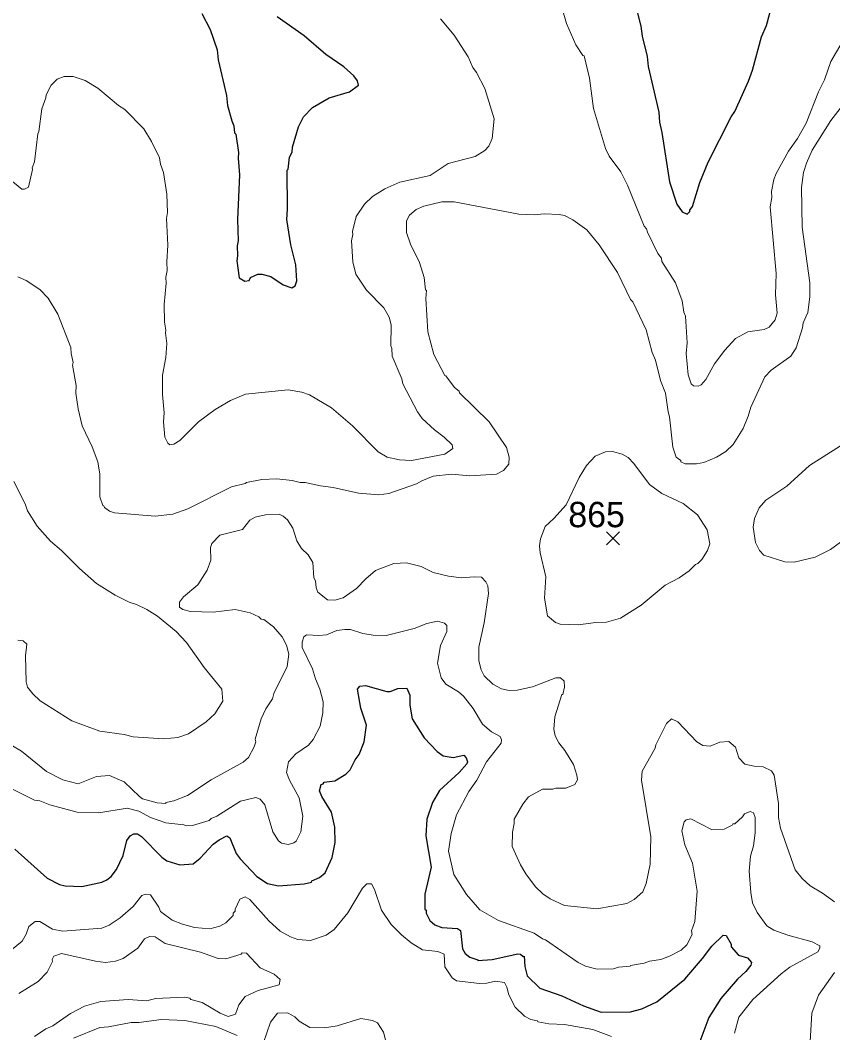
# Model space of a CAD drawing. Extents: x 265.7 to 292.1, y 7676.2 to 7704.2.
# Drawn here: x 267.857 to 270.421, y 7687.332 to 7690.525 of the extents above; entities that cross this region are included whole.
import ezdxf
from ezdxf.enums import TextEntityAlignment as Align

# ---------------------------------------------------------------- set-up
doc = ezdxf.new("R2010")
doc.units = 0
doc.header["$LTSCALE"] = 0.032
for name, color, linetype, lineweight in [('1', 7, 'Continuous', 25), ('2', 7, 'Continuous', 13), ('21', 7, 'Continuous', 25)]:
    doc.layers.add(name, color=color, linetype=linetype, lineweight=lineweight)
doc.layers.add('61', color=7, linetype='Continuous')

msp = doc.modelspace()

# ---------------------------------------------------------------- linework, layer by layer
at = {"layer": '1'}
for points in [[(270.1547, 7690.3321), (270.1675, 7690.3672), (270.1962, 7690.4726), (270.2114, 7690.5077), (270.2289, 7690.5747), (270.2417, 7690.6066), (270.2553, 7690.6864)], [(269.7749, 7690.6641), (269.8148, 7690.5061), (269.8196, 7690.4742), (269.8355, 7690.4103), (269.8387, 7690.3784), (269.8723, 7690.2348), (269.8738, 7690.2029), (269.8818, 7690.1709), (269.9058, 7690.0145), (269.9289, 7689.9443), (269.9457, 7689.9204), (269.9608, 7689.9132), (269.9696, 7689.9212), (269.9696, 7689.926), (269.9776, 7689.9371), (270.0015, 7690.0129), (270.0271, 7690.0768), (270.1005, 7690.2204), (270.1116, 7690.2364), (270.1547, 7690.3321)], [(268.4303, 7690.546), (268.4567, 7690.4949), (268.479, 7690.4311), (268.4822, 7690.3992), (268.5077, 7690.2874), (268.5117, 7690.2555), (268.5245, 7690.2076), (268.5317, 7690.1917), (268.5333, 7690.1693), (268.5373, 7690.1653), (268.546, 7690.1071), (268.5444, 7690.0895), (268.5492, 7690.0369), (268.5428, 7689.8964)], [(268.566, 7689.7017), (268.5796, 7689.7041), (268.5843, 7689.7129), (268.6067, 7689.7241), (268.6195, 7689.7241), (268.6482, 7689.7161), (268.6865, 7689.6905), (268.7144, 7689.681), (268.7248, 7689.6866), (268.7296, 7689.7033), (268.7264, 7689.7528), (268.7112, 7689.8166), (268.6984, 7689.8964), (268.7008, 7689.9284), (268.6992, 7690.052), (268.7024, 7690.0552), (268.7072, 7690.0927), (268.7152, 7690.1087), (268.7168, 7690.1247), (268.7352, 7690.1885), (268.7511, 7690.2204), (268.779, 7690.2491), (268.8317, 7690.2802), (268.8956, 7690.2986), (268.9243, 7690.3201), (268.9211, 7690.3337), (268.9099, 7690.3497), (268.878, 7690.3776), (268.8213, 7690.4167), (268.7535, 7690.4749), (268.6681, 7690.5348)], [(268.5428, 7689.8964), (268.5452, 7689.8294), (268.5413, 7689.8135), (268.5428, 7689.7815), (268.5405, 7689.7656), (268.5476, 7689.7121), (268.566, 7689.7017)], [(268.6035, 7687.8249), (268.637, 7687.8026), (268.6721, 7687.7954), (268.7535, 7687.801), (268.7759, 7687.8066), (268.7775, 7687.8106), (268.8014, 7687.8217), (268.8197, 7687.8361), (268.8413, 7687.884), (268.8509, 7687.9319), (268.8493, 7687.9797), (268.8389, 7688.0276), (268.8086, 7688.0771), (268.8014, 7688.0946), (268.8062, 7688.1146), (268.8126, 7688.1162), (268.8166, 7688.1218), (268.8493, 7688.1257), (268.8844, 7688.1473), (268.8979, 7688.1609), (268.9139, 7688.192), (268.9267, 7688.2087), (268.9426, 7688.2494), (268.9498, 7688.3021), (268.9315, 7688.3548), (268.9211, 7688.4154), (268.9283, 7688.4242), (268.9466, 7688.4266), (269.0137, 7688.4074), (269.024, 7688.4074), (269.0488, 7688.4178), (269.0767, 7688.4186), (269.0863, 7688.3963), (269.0863, 7688.3644), (269.0934, 7688.3221), (269.1317, 7688.2614), (269.1724, 7688.2183), (269.1916, 7688.2055), (269.2235, 7688.2), (269.257, 7688.2071), (269.2642, 7688.1991), (269.2682, 7688.1856), (269.2666, 7688.18), (269.2419, 7688.1521), (269.1796, 7688.0962), (269.1581, 7688.0579), (269.1397, 7688.0053), (269.1365, 7687.9526), (269.1541, 7687.8537), (269.1333, 7687.7683), (269.1341, 7687.7212), (269.1381, 7687.718), (269.1381, 7687.7092), (269.1493, 7687.6861), (269.1653, 7687.6725), (269.1876, 7687.6637), (269.2371, 7687.6605), (269.2467, 7687.6542), (269.253, 7687.5959), (269.261, 7687.5816), (269.2754, 7687.5704), (269.3009, 7687.5616), (269.3009, 7687.5592), (269.3456, 7687.5624), (269.427, 7687.5807), (269.435, 7687.5799), (269.4438, 7687.572), (269.4469, 7687.5736), (269.4493, 7687.5409), (269.4565, 7687.5113), (269.4964, 7687.4722), (269.5658, 7687.4483), (269.6345, 7687.4172), (269.6895, 7687.3972), (269.7829, 7687.398), (269.818, 7687.4076), (269.8659, 7687.4291), (269.9536, 7687.5009), (270.0095, 7687.5656), (270.039, 7687.6047), (270.0749, 7687.639), (270.0845, 7687.6382), (270.1005, 7687.6111), (270.1005, 7687.6031), (270.1236, 7687.5768), (270.1515, 7687.568), (270.1643, 7687.5528), (270.1619, 7687.5448), (270.1467, 7687.5249), (270.1196, 7687.5009), (270.0678, 7687.4395), (270.0294, 7687.3797), (270.0007, 7687.3047)], [(267.8407, 7687.9103), (267.942, 7687.8193), (267.9811, 7687.7994), (267.9987, 7687.7954), (268.0513, 7687.793), (268.1152, 7687.8066), (268.1311, 7687.8137), (268.1439, 7687.8241), (268.1614, 7687.8465), (268.1822, 7687.8904), (268.1933, 7687.9382), (268.2045, 7687.9526), (268.2157, 7687.959), (268.2277, 7687.959), (268.2396, 7687.951), (268.3043, 7687.8856), (268.3202, 7687.8744), (268.3609, 7687.8608), (268.4032, 7687.8648), (268.4248, 7687.8824), (268.4662, 7687.9263)], [(268.4662, 7687.9263), (268.4854, 7687.9406), (268.5093, 7687.9526), (268.5189, 7687.9462), (268.5389, 7687.8967), (268.5508, 7687.88), (268.6035, 7687.8249)]]:
    msp.add_lwpolyline(points, dxfattribs=at)
at = {"layer": '2'}
for points in [[(269.6097, 7690.447), (269.5802, 7690.5141), (269.5666, 7690.5619)], [(269.1836, 7690.5292), (269.2259, 7690.4774), (269.2706, 7690.4095), (269.285, 7690.3752), (269.2969, 7690.3593), (269.3225, 7690.3098), (269.3528, 7690.214), (269.3464, 7690.1518), (269.336, 7690.1278), (269.3233, 7690.1135), (269.2929, 7690.0951), (269.2068, 7690.0728), (269.1509, 7690.0345), (269.0552, 7690.0137), (269.0073, 7689.993), (268.969, 7689.969), (268.9434, 7689.9451), (268.9171, 7689.906), (268.9051, 7689.8581), (268.9067, 7689.8486), (268.9019, 7689.8294), (268.9067, 7689.7624), (268.9163, 7689.7241), (268.9498, 7689.673), (269.0041, 7689.6172), (269.0208, 7689.5884), (269.0272, 7689.5645), (269.0264, 7689.4975), (269.0296, 7689.4895), (269.0304, 7689.4655), (269.0607, 7689.3937), (269.0647, 7689.3778), (269.1102, 7689.29), (269.1254, 7689.2692), (269.1637, 7689.2333), (269.1948, 7689.2102), (269.2195, 7689.1854), (269.2219, 7689.1743), (269.1972, 7689.1567), (269.0919, 7689.136), (269.0536, 7689.1384), (269.0153, 7689.1471), (268.9865, 7689.1639), (268.9059, 7689.2453), (268.8397, 7689.302), (268.7695, 7689.3434), (268.7455, 7689.3522), (268.7025, 7689.3586), (268.5684, 7689.345), (268.5205, 7689.3259), (268.4726, 7689.2972), (268.42, 7689.2581), (268.3609, 7689.199), (268.3418, 7689.1878), (268.329, 7689.1862), (268.3234, 7689.191), (268.3138, 7689.2102), (268.3091, 7689.2581), (268.3114, 7689.2868), (268.3059, 7689.3442), (268.3067, 7689.4049), (268.317, 7689.4608)], [(270.4612, 7690.4734), (270.4149, 7690.3944), (270.3941, 7690.3369), (270.3758, 7690.2986), (270.3367, 7690.1997), (270.3095, 7690.1518), (270.2808, 7690.1119), (270.2417, 7690.0417), (270.2345, 7690.0225), (270.2274, 7689.9842), (270.2282, 7689.9651), (270.2234, 7689.9363), (270.2425, 7689.7257), (270.2401, 7689.6586), (270.2449, 7689.6012), (270.2393, 7689.5796), (270.2202, 7689.5565), (270.2042, 7689.5493), (270.1531, 7689.5421), (270.1132, 7689.5214), (270.0805, 7689.4847), (270.0478, 7689.4416), (270.0199, 7689.3921), (270.0055, 7689.3754), (269.9959, 7689.3706), (269.9808, 7689.3722), (269.9736, 7689.3778), (269.964, 7689.4065), (269.9584, 7689.4735), (269.9608, 7689.507), (269.956, 7689.5916), (269.9505, 7689.6044), (269.9457, 7689.6395), (269.9241, 7689.6969), (269.8818, 7689.764), (269.8802, 7689.7743), (269.8683, 7689.7895), (269.8356, 7689.8565), (269.8332, 7689.8669), (269.826, 7689.8757), (269.7725, 7690.005), (269.7518, 7690.0465), (269.7151, 7690.0959)], [(269.7151, 7690.0959), (269.7039, 7690.1199), (269.6656, 7690.2459), (269.6536, 7690.3417), (269.6361, 7690.4119), (269.6321, 7690.4135), (269.6097, 7690.447)], [(268.3178, 7689.6954), (268.317, 7689.7145), (268.321, 7689.7353), (268.3194, 7689.7624), (268.3226, 7689.815), (268.3186, 7689.8996), (268.3218, 7689.9188), (268.3202, 7689.9762), (268.3091, 7690.0441), (268.2995, 7690.0704), (268.2963, 7690.0911), (268.2715, 7690.1422), (268.2476, 7690.1821), (268.1878, 7690.2435), (268.1678, 7690.2555), (268.1024, 7690.3106), (268.0625, 7690.3345), (268.0242, 7690.3473), (267.9955, 7690.3473), (267.9739, 7690.3385), (267.9548, 7690.3194), (267.9388, 7690.289), (267.938, 7690.2795), (267.9252, 7690.2451), (267.9165, 7690.1741), (267.9125, 7690.1661), (267.9029, 7690.0784), (267.8949, 7690.0592), (267.8965, 7690.0544), (267.8837, 7689.9978), (267.871, 7689.9922), (267.8622, 7689.9922), (267.7872, 7690.0528)], [(270.4987, 7690.3162), (270.4141, 7690.2084), (270.3558, 7690.1151), (270.3375, 7690.0736), (270.3287, 7690.0449), (270.3215, 7689.997), (270.3239, 7689.8725), (270.3486, 7689.6969), (270.3486, 7689.6523), (270.3415, 7689.6028), (270.3271, 7689.5709), (270.3255, 7689.5549), (270.3048, 7689.4911), (270.288, 7689.4655), (270.2266, 7689.4208), (270.2066, 7689.4001), (270.1619, 7689.3044), (270.1539, 7689.2756), (270.138, 7689.2373), (270.1061, 7689.1863), (270.0829, 7689.1647), (270.0542, 7689.1463), (270.0143, 7689.1304), (269.9904, 7689.1256), (269.9553, 7689.1256), (269.9417, 7689.132), (269.9409, 7689.136), (269.9265, 7689.1472), (269.9161, 7689.1783), (269.9058, 7689.274), (269.901, 7689.29), (269.893, 7689.349), (269.877, 7689.3889), (269.8611, 7689.4528), (269.8507, 7689.4767), (269.8316, 7689.5485), (269.7901, 7689.6363), (269.7829, 7689.6443)], [(269.5579, 7689.9124), (269.51, 7689.914), (269.4781, 7689.9108), (269.4302, 7689.9132), (269.2259, 7689.9523), (269.1876, 7689.9515), (269.1302, 7689.9379), (269.1062, 7689.9276), (269.0855, 7689.91), (269.0759, 7689.8917), (269.0759, 7689.8549), (269.0887, 7689.8182), (269.1166, 7689.7608), (269.1317, 7689.7129), (269.1357, 7689.6746), (269.1389, 7689.6722), (269.1373, 7689.6475), (269.1429, 7689.5421), (269.1621, 7689.4703), (269.1964, 7689.4041), (269.2004, 7689.4033), (269.2275, 7689.3666), (269.2419, 7689.3546), (269.2427, 7689.3498), (269.3368, 7689.2581), (269.3911, 7689.1775), (269.3999, 7689.1464), (269.3983, 7689.1248), (269.3823, 7689.1049), (269.36, 7689.0929), (269.2754, 7689.0881), (269.2179, 7689.0937), (269.1605, 7689.0865), (269.1238, 7689.0721), (269.1078, 7689.0626), (269.02, 7689.0322), (268.9881, 7689.0282), (268.9243, 7689.033), (268.8445, 7689.0514), (268.8046, 7689.0562), (268.7567, 7689.0666), (268.7408, 7689.0665), (268.7152, 7689.0729), (268.6673, 7689.0785), (268.6195, 7689.0769), (268.5716, 7689.0674), (268.5668, 7689.0634), (268.5237, 7689.053), (268.3865, 7688.9844), (268.3386, 7688.9668), (268.2827, 7688.9612), (268.1551, 7688.9708), (268.1391, 7688.9764), (268.1231, 7688.9876), (268.1215, 7688.9931), (268.1183, 7688.9939), (268.1088, 7689.0219), (268.1088, 7689.0937), (268.1024, 7689.132), (268.084, 7689.1799), (268.0529, 7689.2453), (268.0401, 7689.2996), (268.033, 7689.349), (268.0338, 7689.373), (268.0226, 7689.4368), (268.0242, 7689.4448), (268.0178, 7689.4735), (268.017, 7689.4927), (267.9763, 7689.598), (267.9452, 7689.6483), (267.9197, 7689.6754), (267.8766, 7689.7041), (267.8502, 7689.7153)], [(269.7829, 7689.6443), (269.7414, 7689.7289), (269.6839, 7689.8166), (269.6448, 7689.8637), (269.6002, 7689.8956), (269.5738, 7689.9084), (269.5579, 7689.9124)], [(268.317, 7689.4608), (268.3194, 7689.5054), (268.3154, 7689.539), (268.317, 7689.5469), (268.3122, 7689.5725), (268.3114, 7689.6283), (268.3178, 7689.6954)], [(270.4452, 7688.879), (270.4133, 7688.8559), (270.3654, 7688.8312), (270.2984, 7688.816), (270.2696, 7688.8168), (270.2026, 7688.8375), (270.189, 7688.8527), (270.1763, 7688.8782), (270.1691, 7688.9261), (270.1739, 7688.9532), (270.1883, 7688.9868), (270.2098, 7689.0107), (270.276, 7689.0554), (270.347, 7689.12), (270.4452, 7689.1823)], [(267.8375, 7689.0698), (267.8726, 7688.9995), (267.8805, 7688.9772), (267.9109, 7688.9293), (267.9524, 7688.8814), (267.9875, 7688.8527), (268.0441, 7688.7953), (268.0984, 7688.7482), (268.1566, 7688.7115), (268.2013, 7688.6891), (268.2237, 7688.6827), (268.2572, 7688.6668), (268.2907, 7688.6452), (268.3498, 7688.5973), (268.3817, 7688.5622), (268.4375, 7688.484), (268.4934, 7688.4154), (268.4966, 7688.3779), (268.471, 7688.3372), (268.4439, 7688.3125), (268.3881, 7688.2742), (268.3545, 7688.263), (268.3099, 7688.2582), (268.2141, 7688.2646), (268.1854, 7688.2718), (268.1088, 7688.283), (268.0202, 7688.3157), (267.9204, 7688.3787), (267.8973, 7688.4003), (267.8805, 7688.4218), (267.8758, 7688.4386), (267.8742, 7688.5208), (267.8782, 7688.5567), (267.867, 7688.5678), (267.8502, 7688.5702)], [(268.578, 7688.2), (268.5955, 7688.2335), (268.6003, 7688.2494), (268.5987, 7688.2574), (268.6171, 7688.3213), (268.6322, 7688.3532), (268.653, 7688.3851), (268.6578, 7688.4011), (268.6993, 7688.4872), (268.7048, 7688.5255), (268.6977, 7688.5543), (268.6841, 7688.5806), (268.6562, 7688.6117), (268.6258, 7688.6349), (268.6171, 7688.6364), (268.6099, 7688.6436), (268.5828, 7688.6556), (268.5349, 7688.666), (268.4663, 7688.658), (268.3944, 7688.6604), (268.3705, 7688.666), (268.3601, 7688.674), (268.3601, 7688.6899), (268.3721, 7688.7059), (268.4176, 7688.7442), (268.4471, 7688.7905), (268.4591, 7688.8224), (268.4575, 7688.8623), (268.4615, 7688.8742), (268.487, 7688.9006), (268.5588, 7688.9189), (268.582, 7688.9477), (268.5987, 7688.9572), (268.6306, 7688.9652), (268.6737, 7688.9668), (268.6865, 7688.9612), (268.7009, 7688.9493), (268.7176, 7688.9229), (268.7296, 7688.883), (268.7447, 7688.8591), (268.7655, 7688.8391), (268.7806, 7688.8144), (268.7838, 7688.7665), (268.7886, 7688.757), (268.791, 7688.7346), (268.7966, 7688.721), (268.8269, 7688.6971), (268.8493, 7688.6963), (268.8764, 7688.7035), (268.9179, 7688.733), (268.9474, 7688.7633), (268.9785, 7688.7889), (269.036, 7688.812), (269.0759, 7688.8136), (269.1222, 7688.8024), (269.1605, 7688.7833), (269.2084, 7688.7713), (269.2499, 7688.7665), (269.2898, 7688.7697), (269.3121, 7688.7681), (269.3265, 7688.7538), (269.3328, 7688.741), (269.3344, 7688.7171), (269.3209, 7688.6245), (269.3041, 7688.5479), (269.3041, 7688.5048), (269.3113, 7688.4761), (269.3209, 7688.4577), (269.348, 7688.4306), (269.3759, 7688.4162), (269.3999, 7688.4114), (269.4254, 7688.4122), (269.4733, 7688.4226), (269.5467, 7688.4505), (269.5618, 7688.4505), (269.573, 7688.4409), (269.5738, 7688.4218), (269.569, 7688.3987), (269.5658, 7688.3979), (269.5443, 7688.3276), (269.5403, 7688.2893), (269.5451, 7688.2686), (269.5563, 7688.2463), (269.5754, 7688.2223), (269.6025, 7688.1776), (269.6137, 7688.1441), (269.6153, 7688.1289), (269.6073, 7688.1146), (269.5786, 7688.1026), (269.5467, 7688.1034), (269.5371, 7688.1002), (269.5044, 7688.0994), (269.4605, 7688.0755), (269.443, 7688.0531), (269.415, 7688.0053)], [(268.6538, 7687.9654), (268.6721, 7687.9374), (268.6817, 7687.9295), (268.7025, 7687.9255), (268.72, 7687.9303), (268.728, 7687.9358), (268.7423, 7687.9654), (268.7487, 7688.0148), (268.7376, 7688.0723), (268.7064, 7688.1282), (268.6975, 7688.1521), (268.7032, 7688.1856), (268.7264, 7688.2111), (268.7671, 7688.2391), (268.7814, 7688.2566), (268.8038, 7688.2989), (268.8118, 7688.3404), (268.8126, 7688.3755), (268.803, 7688.4154), (268.7886, 7688.4473), (268.7798, 7688.4793), (268.7463, 7688.5463), (268.7463, 7688.5638), (268.7519, 7688.5798), (268.7607, 7688.587), (268.7998, 7688.5846), (268.8237, 7688.587), (268.8557, 7688.5997), (268.8812, 7688.6037), (268.8988, 7688.6029), (268.9386, 7688.591), (268.9706, 7688.5854), (269.0121, 7688.5846), (269.0998, 7688.6061), (269.1397, 7688.6221), (269.1732, 7688.6293), (269.1956, 7688.6237), (269.2028, 7688.6165), (269.2028, 7688.5966), (269.1828, 7688.5527), (269.174, 7688.4968), (269.1852, 7688.4505), (269.2004, 7688.4314), (269.2403, 7688.4066), (269.2562, 7688.3931), (269.2858, 7688.354), (269.3153, 7688.3045), (269.344, 7688.2806), (269.3711, 7688.2662), (269.3759, 7688.255), (269.3743, 7688.2447), (269.328, 7688.1856), (269.2977, 7688.1282), (269.273, 7688.0922), (269.2339, 7688.0188), (269.2163, 7687.9606), (269.2084, 7687.9047), (269.2251, 7687.8313), (269.265, 7687.7675), (269.3073, 7687.7196), (269.3664, 7687.6853), (269.4781, 7687.6454), (269.5044, 7687.6278), (269.5148, 7687.6246), (269.6169, 7687.5536), (269.6409, 7687.5416), (269.6776, 7687.5321), (269.7286, 7687.5337), (269.7446, 7687.5385), (269.7813, 7687.5416), (269.7821, 7687.544), (269.826, 7687.5512), (269.8419, 7687.5576), (269.8778, 7687.5632), (269.9058, 7687.5728), (269.9425, 7687.5919), (269.96, 7687.6095), (269.9768, 7687.6414), (269.9752, 7687.6534), (269.9856, 7687.6829), (269.9928, 7687.7786), (269.9784, 7687.8664), (269.9536, 7687.9239), (269.9441, 7687.9686), (269.9513, 7687.9973), (269.9576, 7688.0037), (269.9728, 7688.0061), (270.0382, 7687.9725), (270.0781, 7687.9741), (270.1029, 7687.9861), (270.1053, 7687.9901), (270.1117, 7687.9909), (270.1356, 7688.0124), (270.142, 7688.022), (270.1603, 7688.0292)], [(269.4829, 7687.7914), (269.506, 7687.7699), (269.5291, 7687.7539), (269.5738, 7687.7332), (269.676, 7687.7228), (269.7709, 7687.7395), (269.7941, 7687.7515), (269.8212, 7687.7763), (269.8316, 7687.8026), (269.8443, 7687.8632), (269.8467, 7687.9494), (269.8172, 7688.1282), (269.8196, 7688.1569), (269.8603, 7688.2287), (269.8619, 7688.2399), (269.8962, 7688.3069), (269.9114, 7688.3213), (269.9321, 7688.3125), (269.992, 7688.2494), (270.0111, 7688.2375), (270.0335, 7688.2359), (270.0638, 7688.2486), (270.0925, 7688.2502), (270.1132, 7688.2319), (270.1244, 7688.1984), (270.1428, 7688.1792), (270.1723, 7688.172), (270.201, 7688.1704), (270.2274, 7688.1577), (270.2361, 7688.1441), (270.2497, 7688.0547), (270.2497, 7688.0101), (270.2561, 7687.9765), (270.3024, 7687.8457), (270.3239, 7687.8177), (270.3494, 7687.7946), (270.3877, 7687.7723), (270.4261, 7687.7443)], [(267.8327, 7688.2367), (267.8614, 7688.2199), (267.9404, 7688.1561), (267.9923, 7688.1289), (268.0401, 7688.117), (268.0976, 7688.1401), (268.1391, 7688.1425), (268.1854, 7688.1234), (268.2332, 7688.0763), (268.2436, 7688.0699), (268.2891, 7688.0563), (268.3162, 7688.0547)], [(268.3162, 7688.0547), (268.317, 7688.0579), (268.3418, 7688.0627), (268.3849, 7688.0795), (268.4599, 7688.1297), (268.5604, 7688.1848), (268.578, 7688.2)], [(267.7991, 7688.117), (267.9029, 7688.0651), (267.9197, 7688.0627), (267.9508, 7688.0507), (268.037, 7688.0276), (268.1056, 7688.0252), (268.1949, 7688.0404), (268.2317, 7688.03), (268.2684, 7688.0108), (268.3162, 7687.9933), (268.3737, 7687.9877), (268.3817, 7687.9845), (268.4008, 7687.9853), (268.4535, 7688.0013), (268.4599, 7688.0077)], [(268.4599, 7688.0077), (268.4774, 7688.0148), (268.5524, 7688.0619), (268.6003, 7688.0739), (268.6139, 7688.0683), (268.629, 7688.0507), (268.6538, 7687.9654)], [(270.1603, 7688.0292), (270.1707, 7688.0252), (270.1755, 7688.0101), (270.1755, 7687.9622), (270.1707, 7687.9207), (270.1611, 7687.8888), (270.1571, 7687.8409)], [(269.415, 7688.0053), (269.4158, 7687.9917), (269.4102, 7687.9638), (269.4094, 7687.9191), (269.4358, 7687.8616), (269.4525, 7687.8329), (269.4829, 7687.7914)], [(270.1571, 7687.8409), (270.1619, 7687.7739), (270.1675, 7687.7419), (270.1819, 7687.7108), (270.2122, 7687.6693), (270.2345, 7687.655), (270.2792, 7687.639), (270.3558, 7687.6183), (270.3798, 7687.6055), (270.3798, 7687.5983), (270.3734, 7687.5871), (270.2856, 7687.5385), (270.2577, 7687.5177), (270.1683, 7687.4371), (270.1244, 7687.3805), (270.1108, 7687.3302)], [(268.2947, 7687.7276), (268.2995, 7687.714), (268.337, 7687.6869), (268.3689, 7687.6741), (268.4072, 7687.6637), (268.4551, 7687.6597), (268.487, 7687.6677), (268.5062, 7687.6789), (268.5293, 7687.702), (268.5293, 7687.7084), (268.5349, 7687.7156), (268.5349, 7687.7212), (268.55, 7687.7531), (268.5668, 7687.7603), (268.5812, 7687.7523), (268.6418, 7687.6845), (268.6769, 7687.6526), (268.7104, 7687.6342), (268.7328, 7687.6262), (268.7735, 7687.6222), (268.8221, 7687.639), (268.8477, 7687.6574), (268.8908, 7687.71), (268.937, 7687.7882), (268.9506, 7687.801), (268.965, 7687.801), (268.9753, 7687.7834), (268.9969, 7687.718), (269.0272, 7687.6733), (269.0599, 7687.6406), (269.0911, 7687.6151), (269.1262, 7687.5935), (269.1748, 7687.5879), (269.1948, 7687.5792), (269.1964, 7687.5393), (269.2195, 7687.5049), (269.2339, 7687.4954), (269.3057, 7687.4866), (269.3297, 7687.4882), (269.3568, 7687.4946), (269.3855, 7687.4906), (269.3927, 7687.4754), (269.3983, 7687.4515), (269.4182, 7687.4124), (269.4485, 7687.3837), (269.4685, 7687.3741), (269.4892, 7687.3693), (269.49, 7687.3661), (269.5244, 7687.3597), (269.5738, 7687.3573), (269.664, 7687.3422), (269.7222, 7687.3198)], [(268.1375, 7687.6709), (268.1726, 7687.6941), (268.2141, 7687.73), (268.2412, 7687.7643), (268.2524, 7687.7691), (268.2684, 7687.7667), (268.2947, 7687.7276)], [(267.8183, 7687.5839), (267.863, 7687.6206), (267.8758, 7687.643), (267.8845, 7687.6669), (267.9045, 7687.6821), (267.9189, 7687.6821), (267.9588, 7687.6589), (267.9923, 7687.6518), (268.1152, 7687.6613), (268.1375, 7687.6709)], [(268.5062, 7687.5648), (268.4822, 7687.5664), (268.4264, 7687.5863), (268.3146, 7687.6135), (268.2835, 7687.6342), (268.2652, 7687.6358), (268.2492, 7687.6278), (268.2285, 7687.5983), (268.1822, 7687.5656), (268.1582, 7687.5576), (268.1263, 7687.5536), (268.0944, 7687.5576), (267.9875, 7687.5815), (267.9635, 7687.5728), (267.9579, 7687.5624), (267.9587, 7687.5568), (267.942, 7687.5225), (267.9141, 7687.493), (267.8526, 7687.4555)], [(268.6769, 7687.5002), (268.6586, 7687.5161), (268.6147, 7687.5369), (268.5708, 7687.5831), (268.5572, 7687.5839), (268.554, 7687.58), (268.5062, 7687.5648)], [(270.426, 7687.5217), (270.3758, 7687.4499), (270.355, 7687.394), (270.3494, 7687.3047)], [(267.9029, 7687.3198), (267.938, 7687.3438), (267.9603, 7687.3541), (268.0162, 7687.3924), (268.0601, 7687.4156), (268.112, 7687.4307), (268.1981, 7687.4363), (268.2572, 7687.4323), (268.2843, 7687.4395), (268.3769, 7687.4435), (268.3928, 7687.4411), (268.3952, 7687.4371), (268.4311, 7687.4267), (268.4886, 7687.3932), (268.5133, 7687.3829), (268.5365, 7687.39), (268.5468, 7687.4196), (268.5668, 7687.4459), (268.6083, 7687.465), (268.6737, 7687.4826), (268.6769, 7687.5002)], [(268.6689, 7687.3932), (268.6474, 7687.3653), (268.6242, 7687.2975)], [(268.8573, 7687.3533), (268.8174, 7687.3477), (268.7711, 7687.3485), (268.7368, 7687.3685), (268.7232, 7687.3821), (268.7009, 7687.3948), (268.6689, 7687.3932)], [(268.5413, 7687.323), (268.4742, 7687.3517), (268.3769, 7687.3701), (268.3035, 7687.3733), (268.2317, 7687.3645), (268.2077, 7687.3645), (268.1359, 7687.3501), (268.108, 7687.3485), (268.0258, 7687.315)], [(269.0105, 7687.3055), (269.0033, 7687.3334), (268.9849, 7687.3629), (268.969, 7687.3709), (268.9323, 7687.3765), (268.8573, 7687.3533)]]:
    msp.add_lwpolyline(points, dxfattribs=at)
msp.add_lwpolyline([(269.5132, 7688.9285), (269.5403, 7688.9532), (269.5794, 7688.9963), (269.6201, 7689.0825), (269.644, 7689.1208), (269.6712, 7689.1495), (269.7031, 7689.1639), (269.7254, 7689.1647), (269.7558, 7689.1567), (269.7749, 7689.1456), (269.7933, 7689.1272), (269.8427, 7689.0602), (269.8818, 7689.0322), (269.9489, 7689.0003), (269.9936, 7688.9652), (270.0239, 7688.9181), (270.0326, 7688.8735), (270.0255, 7688.8527), (270.0079, 7688.824), (269.9952, 7688.812), (269.9872, 7688.8088), (269.968, 7688.7881), (269.9361, 7688.7665), (269.8914, 7688.7434), (269.8164, 7688.6803), (269.751, 7688.6396), (269.7063, 7688.6269), (269.6728, 7688.6253), (269.6169, 7688.6181), (269.5611, 7688.6205), (269.5459, 7688.6253), (269.5204, 7688.6468), (269.5116, 7688.7027), (269.5156, 7688.7697), (269.4972, 7688.8447), (269.4956, 7688.8671), (269.4988, 7688.8894)], close=True, dxfattribs=at)
at = {"layer": '21'}
for p, q in [((269.7063, 7688.9116), (269.7475, 7688.8704)), ((269.7475, 7688.9116), (269.7063, 7688.8704))]:
    msp.add_line(p, q, dxfattribs=at)

# ---------------------------------------------------------------- texts
at = {"layer": '61'}
msp.add_text('865', height=0.08, dxfattribs=at).set_placement((269.6755, 7688.9259), align=Align.CENTER)

doc.saveas('drawing.dxf')
